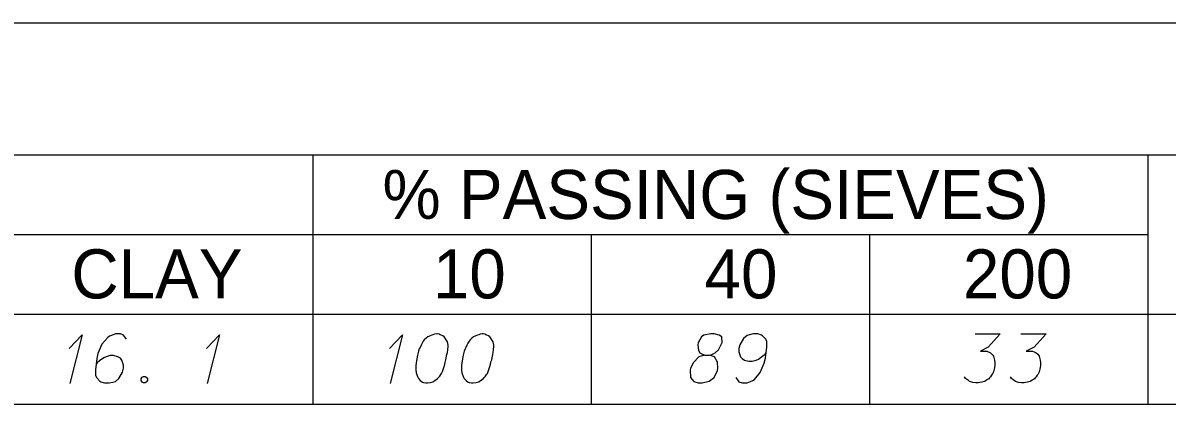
# Model space of a CAD drawing. Extents: x 2074207 to 2076812, y 516372 to 523312.
# Drawn here: x 2076621.8 to 2076733.8, y 518895.4 to 518932.7 of the extents above; entities that cross this region are included whole.
import ezdxf

# ---------------------------------------------------------------- set-up
doc = ezdxf.new("R2010")
doc.units = 0
for name, color, linetype in [('Prop DirtTable_ Soil Test Results - Outline (Major)', 7, 'Continuous'), ('Prop DirtTable_ Soil Test Results - Outline (Minor)', 7, 'Continuous'), ('Prop DirtTable_ Soil Test Results - Tx (Header - Small)', 7, 'Continuous'), ('Prop DirtTable_ Soil Test Results - Tx (Sample Data)', 7, 'Continuous')]:
    doc.layers.add(name, color=color, linetype=linetype)

msp = doc.modelspace()

# ---------------------------------------------------------------- linework, layer by layer
at = {"layer": 'Prop DirtTable_ Soil Test Results - Outline (Major)'}
for p, q in [((2076260.61, 518932.67), (2076811.9, 518932.67)), ((2076260.61, 518904.18), (2076811.9, 518904.18)), ((2076260.61, 518904.18), (2076811.9, 518904.18)), ((2076260.61, 518895.38), (2076811.9, 518895.38))]:
    msp.add_line(p, q, dxfattribs=at)
at = {"layer": 'Prop DirtTable_ Soil Test Results - Outline (Minor)'}
for p, q in [((2076260.61, 518919.78), (2076811.9, 518919.78)), ((2076650.15, 518919.78), (2076650.15, 518895.38)), ((2076731.93, 518919.78), (2076731.93, 518895.38)), ((2076526.07, 518911.98), (2076731.93, 518911.98)), ((2076677.41, 518911.98), (2076677.41, 518895.38)), ((2076704.67, 518911.98), (2076704.67, 518895.38)), ((2076260.61, 518895.38), (2076811.9, 518895.38))]:
    msp.add_line(p, q, dxfattribs=at)
at = {"layer": 'Prop DirtTable_ Soil Test Results - Tx (Sample Data)'}
for points in [[(2076626.3, 518900.81), (2076627.57, 518902.17), (2076626.37, 518897.41)], [(2076631.91, 518901.72), (2076631.63, 518902.14), (2076631.31, 518902.25), (2076630.82, 518902.25), (2076630.46, 518902.1), (2076630.25, 518902.02), (2076630.07, 518901.91), (2076629.51, 518901.23), (2076629.12, 518900.32), (2076629.02, 518899.83), (2076628.88, 518898.73), (2076628.88, 518898.17), (2076629.02, 518897.94), (2076629.3, 518897.64), (2076629.4, 518897.56), (2076629.76, 518897.45), (2076630.22, 518897.45), (2076630.57, 518897.53), (2076630.82, 518897.6), (2076631.17, 518897.9), (2076631.52, 518898.51), (2076631.63, 518898.89), (2076631.63, 518899.19), (2076631.45, 518899.68), (2076631.31, 518899.87), (2076631.06, 518900.02), (2076630.64, 518900.13), (2076630.32, 518900.13), (2076629.93, 518900.02), (2076629.69, 518899.91), (2076629.26, 518899.6), (2076629.05, 518899.41), (2076628.95, 518899.3)], [(2076639.74, 518900.81), (2076641.01, 518902.17), (2076639.81, 518897.41)], [(2076657.66, 518900.81), (2076658.93, 518902.17), (2076657.73, 518897.41)], [(2076662.35, 518902.25), (2076662.28, 518902.25), (2076662.07, 518902.21), (2076661.93, 518902.17), (2076661.82, 518902.14), (2076661.65, 518902.06), (2076661.43, 518901.95), (2076661.26, 518901.83), (2076661.08, 518901.68), (2076660.98, 518901.53), (2076660.87, 518901.34), (2076660.76, 518901.15), (2076660.66, 518900.93), (2076660.59, 518900.78), (2076660.52, 518900.55), (2076660.41, 518900.17), (2076660.31, 518899.6), (2076660.24, 518899.15), (2076660.24, 518898.73), (2076660.27, 518898.43), (2076660.41, 518898.09), (2076660.52, 518897.9), (2076660.69, 518897.68), (2076660.91, 518897.53), (2076661.01, 518897.49), (2076661.22, 518897.45), (2076661.4, 518897.45), (2076661.68, 518897.49), (2076661.93, 518897.56), (2076662.11, 518897.68), (2076662.35, 518897.87), (2076662.46, 518897.98), (2076662.6, 518898.13), (2076662.7, 518898.28), (2076662.78, 518898.39), (2076662.85, 518898.58), (2076662.88, 518898.66), (2076662.95, 518898.85), (2076663.02, 518899.07), (2076663.09, 518899.3), (2076663.13, 518899.45), (2076663.16, 518899.57), (2076663.2, 518899.72), (2076663.27, 518900.06), (2076663.3, 518900.25), (2076663.34, 518900.44), (2076663.38, 518900.7), (2076663.41, 518901.04), (2076663.41, 518901.15), (2076663.38, 518901.3), (2076663.34, 518901.46), (2076663.23, 518901.68), (2076663.13, 518901.83), (2076663.02, 518901.95), (2076662.88, 518902.06), (2076662.74, 518902.14), (2076662.63, 518902.17), (2076662.53, 518902.21), (2076662.35, 518902.25)], [(2076666.83, 518902.25), (2076666.76, 518902.25), (2076666.55, 518902.21), (2076666.41, 518902.17), (2076666.3, 518902.14), (2076666.13, 518902.06), (2076665.91, 518901.95), (2076665.74, 518901.83), (2076665.56, 518901.68), (2076665.46, 518901.53), (2076665.35, 518901.34), (2076665.24, 518901.15), (2076665.14, 518900.93), (2076665.07, 518900.78), (2076665, 518900.55), (2076664.89, 518900.17), (2076664.79, 518899.6), (2076664.72, 518899.15), (2076664.72, 518898.73), (2076664.75, 518898.43), (2076664.89, 518898.09), (2076665, 518897.9), (2076665.17, 518897.68), (2076665.39, 518897.53), (2076665.49, 518897.49), (2076665.7, 518897.45), (2076665.88, 518897.45), (2076666.16, 518897.49), (2076666.41, 518897.56), (2076666.59, 518897.68), (2076666.83, 518897.87), (2076666.94, 518897.98), (2076667.08, 518898.13), (2076667.18, 518898.28), (2076667.26, 518898.39), (2076667.33, 518898.58), (2076667.36, 518898.66), (2076667.43, 518898.85), (2076667.5, 518899.07), (2076667.57, 518899.3), (2076667.61, 518899.45), (2076667.64, 518899.57), (2076667.68, 518899.72), (2076667.75, 518900.06), (2076667.78, 518900.25), (2076667.82, 518900.44), (2076667.86, 518900.7), (2076667.89, 518901.04), (2076667.89, 518901.15), (2076667.86, 518901.3), (2076667.82, 518901.46), (2076667.71, 518901.68), (2076667.61, 518901.83), (2076667.5, 518901.95), (2076667.36, 518902.06), (2076667.22, 518902.14), (2076667.11, 518902.17), (2076667.01, 518902.21), (2076666.83, 518902.25)], [(2076688.53, 518900.17), (2076689.02, 518900.17), (2076689.16, 518900.21), (2076689.58, 518900.4), (2076689.9, 518900.7), (2076690.26, 518901.42), (2076690.22, 518901.95), (2076689.97, 518902.14), (2076689.48, 518902.25), (2076689.13, 518902.25), (2076688.46, 518902.14), (2076688.24, 518901.95), (2076687.89, 518901.38), (2076687.86, 518901.19), (2076687.93, 518900.62), (2076688.07, 518900.4), (2076688.53, 518900.17), (2076687.96, 518900.02), (2076687.43, 518899.45), (2076687.15, 518898.89), (2076687.12, 518898.7), (2076687.15, 518897.98), (2076687.47, 518897.6), (2076687.89, 518897.45), (2076688.31, 518897.45), (2076688.99, 518897.64), (2076689.48, 518897.98), (2076689.8, 518898.66), (2076689.83, 518898.89), (2076689.8, 518899.49), (2076689.51, 518900.02), (2076689.02, 518900.17)], [(2076691.6, 518897.98), (2076691.88, 518897.56), (2076692.2, 518897.45), (2076692.69, 518897.45), (2076693.04, 518897.6), (2076693.25, 518897.68), (2076693.43, 518897.79), (2076693.99, 518898.47), (2076694.38, 518899.38), (2076694.49, 518899.87), (2076694.63, 518900.96), (2076694.63, 518901.53), (2076694.49, 518901.76), (2076694.21, 518902.06), (2076694.1, 518902.14), (2076693.75, 518902.25), (2076693.29, 518902.25), (2076692.94, 518902.17), (2076692.69, 518902.1), (2076692.34, 518901.8), (2076691.98, 518901.19), (2076691.88, 518900.81), (2076691.88, 518900.51), (2076692.05, 518900.02), (2076692.2, 518899.83), (2076692.44, 518899.68), (2076692.87, 518899.57), (2076693.18, 518899.57), (2076693.57, 518899.68), (2076693.82, 518899.79), (2076694.24, 518900.1), (2076694.45, 518900.28), (2076694.56, 518900.4)], [(2076715.02, 518902.25), (2076717.49, 518902.25), (2076716.32, 518900.96), (2076715.55, 518900.55), (2076716.18, 518900.55), (2076716.32, 518900.51), (2076716.39, 518900.47), (2076716.46, 518900.44), (2076716.54, 518900.4), (2076716.68, 518900.28), (2076716.75, 518900.17), (2076716.82, 518900.06), (2076716.85, 518899.94), (2076716.92, 518899.68), (2076716.96, 518899.45), (2076716.96, 518899.34), (2076716.96, 518899.19), (2076716.92, 518898.96), (2076716.89, 518898.81), (2076716.85, 518898.66), (2076716.82, 518898.55), (2076716.78, 518898.47), (2076716.75, 518898.39), (2076716.71, 518898.32), (2076716.64, 518898.21), (2076716.54, 518898.05), (2076716.43, 518897.94), (2076716.36, 518897.87), (2076716.25, 518897.79), (2076716.15, 518897.71), (2076716.01, 518897.64), (2076715.94, 518897.6), (2076715.69, 518897.53), (2076715.48, 518897.49), (2076715.34, 518897.45), (2076715.09, 518897.45), (2076714.81, 518897.49), (2076714.7, 518897.53), (2076714.6, 518897.56), (2076714.49, 518897.6), (2076714.38, 518897.68), (2076714.28, 518897.75), (2076714.1, 518897.9), (2076714, 518898.05)], [(2076719.5, 518902.25), (2076721.97, 518902.25), (2076720.8, 518900.96), (2076720.03, 518900.55), (2076720.66, 518900.55), (2076720.8, 518900.51), (2076720.87, 518900.47), (2076720.94, 518900.44), (2076721.02, 518900.4), (2076721.16, 518900.28), (2076721.23, 518900.17), (2076721.3, 518900.06), (2076721.33, 518899.94), (2076721.4, 518899.68), (2076721.44, 518899.45), (2076721.44, 518899.34), (2076721.44, 518899.19), (2076721.4, 518898.96), (2076721.37, 518898.81), (2076721.33, 518898.66), (2076721.3, 518898.55), (2076721.26, 518898.47), (2076721.23, 518898.39), (2076721.19, 518898.32), (2076721.12, 518898.21), (2076721.02, 518898.05), (2076720.91, 518897.94), (2076720.84, 518897.87), (2076720.73, 518897.79), (2076720.63, 518897.71), (2076720.49, 518897.64), (2076720.42, 518897.6), (2076720.17, 518897.53), (2076719.96, 518897.49), (2076719.82, 518897.45), (2076719.57, 518897.45), (2076719.29, 518897.49), (2076719.18, 518897.53), (2076719.08, 518897.56), (2076718.97, 518897.6), (2076718.86, 518897.68), (2076718.76, 518897.75), (2076718.58, 518897.9), (2076718.48, 518898.05)], [(2076633.57, 518898.09), (2076633.74, 518898.09), (2076633.85, 518898.02), (2076633.96, 518897.87), (2076633.96, 518897.68), (2076633.85, 518897.53), (2076633.74, 518897.45), (2076633.57, 518897.45), (2076633.46, 518897.53), (2076633.36, 518897.68), (2076633.36, 518897.87), (2076633.46, 518898.02), (2076633.57, 518898.09)]]:
    msp.add_lwpolyline(points, dxfattribs=at)

# ---------------------------------------------------------------- texts
at = {"layer": 'Prop DirtTable_ Soil Test Results - Tx (Header - Small)'}
for s, p in [('% PASSING (SIEVES)', (2076656.98, 518913.49)), ('CLAY', (2076626.51, 518905.72)), ('10', (2076661.92, 518905.72)), ('40', (2076688.53, 518905.72)), ('200', (2076713.83, 518905.72))]:
    msp.add_text(s, height=4.8, dxfattribs=at).set_placement(p)

doc.saveas('drawing.dxf')
